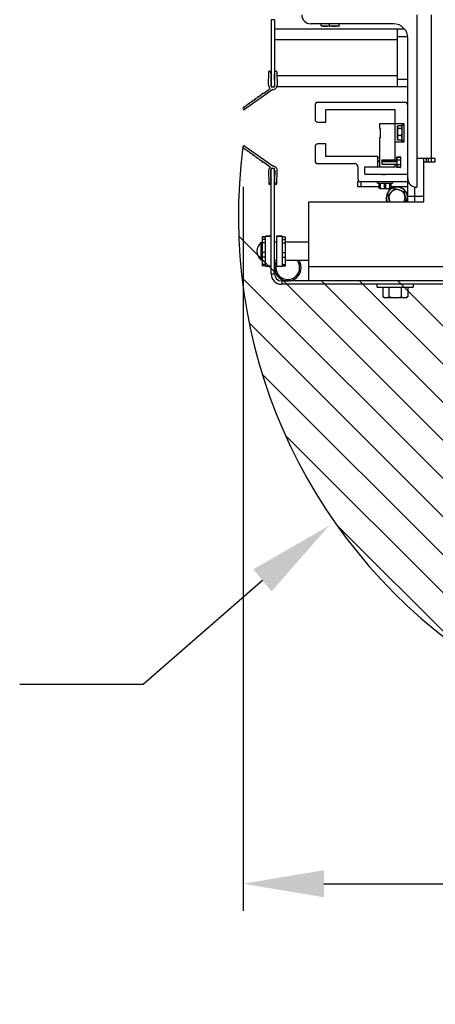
# Model space of a CAD drawing. Header units: inches. Extents: x 170 to 288, y 234 to 248.
# Tile 374 of 480: x 255.311 to 255.792, y 236.886 to 238.028. Entities that reach past the tile are written whole.
import ezdxf

# ---------------------------------------------------------------- set-up
doc = ezdxf.new("R2010")
doc.units = ezdxf.units.IN
doc.header["$LTSCALE"] = 0.25
doc.header["$MEASUREMENT"] = 0
doc.layers.add('ANNOTATIONS', color=1, linetype='Continuous')
doc.layers.add('STANDARD Z GUIDE MOTOR RH', color=7, linetype='Continuous')
doc.styles.add('ARIAL', font='arial.ttf', dxfattribs={"height": 0.09375})
doc.dimstyles.new('STANDARD$0', dxfattribs={"dimtxt": 0.09375, "dimasz": 0.09375, "dimexe": 0.03125, "dimexo": 0.046875, "dimgap": 0.09, "dimtad": 0, "dimtih": 1, "dimtoh": 1, "dimdec": 4, "dimzin": 0, "dimdsep": 46, "dimtxsty": 'ARIAL', "dimcen": 0.09, "dimadec": 0, "dimazin": 0, "dimtfac": 1, "dimtdec": 4, "dimtofl": 0, "dimtmove": 0, "dimatfit": 1, "dimfxl": 1, "dimtolj": 1, "dimtzin": 0, "dimarcsym": 0})

# ---------------------------------------------------------------- blocks, each defined once
blk = doc.blocks.new('*D46')
at = {"layer": 'ANNOTATIONS', "color": 0, "lineweight": -2, "transparency": 16777216}
for p, q in [((255.5695, 237.8342), (255.5695, 236.995)), ((256.8018, 237.7453), (256.8018, 236.995)), ((255.6632, 237.0263), (255.8961, 237.0263)), ((256.7081, 237.0263), (256.4751, 237.0263))]:
    blk.add_line(p, q, dxfattribs=at)
at = {"layer": 'ANNOTATIONS', "color": 0, "transparency": 16777216}
for points in [[(255.6632, 237.0419), (255.6632, 237.0106), (255.5695, 237.0263)], [(256.7081, 237.0419), (256.7081, 237.0106), (256.8018, 237.0263)]]:
    blk.add_solid(points, dxfattribs=at)
at = {"layer": 'defpoints', "color": 0, "transparency": 16777216}
for p in [(255.5695, 237.8811), (256.8018, 237.7922), (256.8018, 237.0263)]:
    blk.add_point(p, dxfattribs=at)
at = {"layer": 'ANNOTATIONS', "color": 0, "transparency": 16777216, "insert": (256.1856, 237.0263), "char_height": 0.09375, "attachment_point": 5, "style": 'ARIAL'}
blk.add_mtext('\\A1;35 3/4"', dxfattribs=at)

msp = doc.modelspace()

# ---------------------------------------------------------------- linework, layer by layer
at = {"layer": 'ANNOTATIONS'}
for p, q in [((255.4538, 237.25777), (255.59201, 237.37803)), ((255.31057, 237.25777), (255.4538, 237.25777))]:
    msp.add_line(p, q, dxfattribs=at)
msp.add_trace([(255.58144, 237.39092), (255.60257, 237.36514), (255.66936, 237.4414)], dxfattribs=at)
at = {"layer": 'STANDARD Z GUIDE MOTOR RH'}
for p, q in [((255.77095, 238.03372), (255.77095, 237.83372)), ((255.78762, 238.03372), (255.78762, 237.86288)), ((255.60605, 238.02805), (255.60208, 238.02805)), ((255.60208, 238.02805), (255.60208, 237.95018)), ((255.60605, 238.02805), (255.60605, 237.95018)), ((255.74387, 238.0233), (255.64803, 238.0233)), ((255.65981, 238.0233), (255.65981, 238.02135)), ((255.66931, 238.0233), (255.66931, 238.02135)), ((255.68045, 238.0233), (255.68045, 238.02135)), ((255.75688, 238.01705), (255.60605, 238.01705)), ((255.66053, 238.02042), (255.66044, 238.02047)), ((255.68127, 238.02042), (255.66053, 238.02042)), ((255.68127, 238.02042), (255.68147, 238.02048)), ((255.68147, 238.02047), (255.68137, 238.02042)), ((255.74803, 238.01705), (255.74803, 237.95038)), ((255.74803, 238.00455), (255.60605, 238.00455)), ((255.74803, 238.00872), (255.7604, 238.00872)), ((255.76053, 237.81705), (255.76053, 238.00663)), ((255.59918, 237.95208), (255.59923, 237.96752)), ((255.60081, 237.96781), (255.60193, 237.96488)), ((255.60591, 237.9649), (255.60692, 237.96781)), ((255.6086, 237.96755), (255.60904, 237.95221)), ((255.60184, 237.95757), (255.60181, 237.95245)), ((255.60188, 237.96385), (255.60188, 237.96281)), ((255.60208, 237.96288), (255.60188, 237.96288)), ((255.60189, 237.96178), (255.6019, 237.96071)), ((255.60208, 237.96122), (255.60189, 237.96122)), ((255.6019, 237.95971), (255.60191, 237.95856)), ((255.60606, 237.96288), (255.60605, 237.96288)), ((255.60606, 237.96283), (255.60606, 237.96387)), ((255.60608, 237.96074), (255.60607, 237.9618)), ((255.60609, 237.95859), (255.60608, 237.95972)), ((255.60632, 237.95245), (255.60629, 237.95759)), ((255.74803, 237.96288), (255.60874, 237.96288)), ((255.76053, 237.95872), (255.74803, 237.95872)), ((255.60408, 237.94714), (255.57102, 237.92406)), ((255.59128, 237.9412), (255.59187, 237.94163)), ((255.59305, 237.94247), (255.60097, 237.94827)), ((255.60208, 237.95018), (255.60605, 237.95018)), ((255.76053, 237.95038), (255.60875, 237.95038)), ((255.57628, 237.93044), (255.57707, 237.931)), ((255.57809, 237.93174), (255.57904, 237.93242)), ((255.58003, 237.93313), (255.58076, 237.93365)), ((255.58185, 237.93444), (255.58268, 237.93504)), ((255.58384, 237.93586), (255.58453, 237.93636)), ((255.58566, 237.93717), (255.58644, 237.93773)), ((255.58756, 237.93854), (255.58823, 237.93901)), ((255.58942, 237.93987), (255.58999, 237.94028)), ((255.7572, 237.93216), (255.65638, 237.93216)), ((255.5706, 237.92636), (255.57154, 237.92703)), ((255.57262, 237.92781), (255.57333, 237.92832)), ((255.57438, 237.92907), (255.57521, 237.92967)), ((255.65305, 237.92882), (255.65305, 237.91257)), ((255.66555, 237.90957), (255.66555, 237.92349)), ((255.66588, 237.92382), (255.74562, 237.92382)), ((255.74595, 237.86544), (255.74595, 237.92349)), ((255.65638, 237.90924), (255.66521, 237.90924)), ((255.74595, 237.9075), (255.72758, 237.9075)), ((255.72758, 237.9075), (255.72758, 237.90205)), ((255.72758, 237.90205), (255.72841, 237.90205)), ((255.72841, 237.90205), (255.72841, 237.89116)), ((255.75595, 237.90716), (255.74628, 237.90716)), ((255.74906, 237.90505), (255.74841, 237.90355)), ((255.74841, 237.90403), (255.74874, 237.9046)), ((255.74841, 237.88945), (255.74841, 237.90403)), ((255.74874, 237.9046), (255.74906, 237.90516)), ((255.75297, 237.90516), (255.74906, 237.90516)), ((255.75297, 237.90505), (255.74906, 237.90505)), ((255.75297, 237.90205), (255.74906, 237.90205)), ((255.75297, 237.90516), (255.75329, 237.9046)), ((255.75297, 237.90505), (255.75362, 237.90355)), ((255.75329, 237.9046), (255.75362, 237.90403)), ((255.75362, 237.90611), (255.75628, 237.90611)), ((255.75362, 237.90611), (255.75362, 237.88737)), ((255.75628, 237.88666), (255.75628, 237.90682)), ((255.75662, 237.89674), (255.75628, 237.89707)), ((255.75628, 237.89641), (255.75662, 237.89674)), ((255.72841, 237.89116), (255.72758, 237.89116)), ((255.72758, 237.89116), (255.72758, 237.85711)), ((255.74628, 237.88632), (255.75595, 237.88632)), ((255.74906, 237.89374), (255.74841, 237.89108)), ((255.74874, 237.88887), (255.74841, 237.88945)), ((255.74906, 237.88843), (255.74884, 237.88893)), ((255.75297, 237.89374), (255.74906, 237.89374)), ((255.75297, 237.88843), (255.74906, 237.88843)), ((255.75297, 237.88832), (255.74906, 237.88832)), ((255.75297, 237.89374), (255.75362, 237.89108)), ((255.75297, 237.88843), (255.75319, 237.88893)), ((255.75362, 237.88945), (255.75329, 237.88887)), ((255.75628, 237.88737), (255.75362, 237.88737)), ((255.5706, 237.87917), (255.57154, 237.8785)), ((255.60408, 237.8584), (255.57157, 237.88109)), ((255.57262, 237.87772), (255.57333, 237.87722)), ((255.57292, 237.87751), (255.57292, 237.87715)), ((255.57438, 237.87646), (255.57521, 237.87586)), ((255.57628, 237.8751), (255.57707, 237.87453)), ((255.57809, 237.8738), (255.57904, 237.87312)), ((255.65305, 237.88073), (255.65305, 237.86448)), ((255.66521, 237.88406), (255.65638, 237.88406)), ((255.66555, 237.86981), (255.66555, 237.88373)), ((255.58003, 237.87241), (255.58076, 237.87188)), ((255.58185, 237.8711), (255.58268, 237.8705)), ((255.58384, 237.86967), (255.58453, 237.86917)), ((255.58566, 237.86837), (255.58644, 237.8678)), ((255.58756, 237.867), (255.58823, 237.86652)), ((255.58942, 237.86567), (255.58999, 237.86526)), ((255.59128, 237.86433), (255.59187, 237.86391)), ((255.59305, 237.86306), (255.60097, 237.85726)), ((255.72558, 237.86948), (255.66588, 237.86948)), ((255.72591, 237.85762), (255.72591, 237.86915)), ((255.72591, 237.86811), (255.72758, 237.86811)), ((255.72758, 237.86396), (255.72591, 237.86396)), ((255.72758, 237.86339), (255.72591, 237.86339)), ((255.73068, 237.86019), (255.73068, 237.86544)), ((255.73068, 237.86544), (255.74595, 237.86544)), ((255.74805, 237.86396), (255.73068, 237.86396)), ((255.74805, 237.86339), (255.73068, 237.86339)), ((255.74628, 237.86542), (255.74762, 237.86542)), ((255.74795, 237.86575), (255.74795, 237.86873)), ((255.74795, 237.86811), (255.74805, 237.86811)), ((255.74805, 237.85698), (255.74805, 237.86865)), ((255.74805, 237.86865), (255.75202, 237.86865)), ((255.75202, 237.86532), (255.74805, 237.86532)), ((255.74828, 237.86907), (255.75178, 237.86907)), ((255.75202, 237.86865), (255.75202, 237.85698)), ((255.75202, 237.86811), (255.75212, 237.86811)), ((255.75212, 237.86396), (255.75202, 237.86396)), ((255.75212, 237.86339), (255.75202, 237.86339)), ((255.75212, 237.86873), (255.75212, 237.8569)), ((255.79178, 237.86705), (255.77095, 237.86705)), ((255.77928, 237.81705), (255.77928, 237.86705)), ((255.79178, 237.86288), (255.77928, 237.86288)), ((255.7817, 237.86705), (255.7817, 237.86288)), ((255.78429, 237.86705), (255.78429, 237.86288)), ((255.79178, 237.86705), (255.79178, 237.86288)), ((255.59918, 237.85345), (255.59923, 237.83801)), ((255.60184, 237.84796), (255.60181, 237.85308)), ((255.60605, 237.85535), (255.60208, 237.85535)), ((255.60208, 237.73352), (255.60208, 237.85535)), ((255.60605, 237.73352), (255.60605, 237.85535)), ((255.60632, 237.85308), (255.60629, 237.84795)), ((255.6086, 237.83799), (255.60904, 237.85333)), ((255.65638, 237.86115), (255.69925, 237.86115)), ((255.70258, 237.85781), (255.70258, 237.8436)), ((255.71091, 237.84893), (255.71091, 237.85728)), ((255.71091, 237.85728), (255.72558, 237.85728)), ((255.74595, 237.85711), (255.71125, 237.85711)), ((255.74595, 237.86019), (255.73068, 237.86019)), ((255.74595, 237.85711), (255.74595, 237.86019)), ((255.74762, 237.86021), (255.74628, 237.86021)), ((255.74795, 237.8569), (255.74795, 237.85988)), ((255.74805, 237.86032), (255.75202, 237.86032)), ((255.75202, 237.85698), (255.74805, 237.85698)), ((255.75178, 237.85657), (255.74828, 237.85657)), ((255.60081, 237.83772), (255.60193, 237.84066)), ((255.60188, 237.84169), (255.60188, 237.84273)), ((255.60189, 237.84376), (255.6019, 237.84482)), ((255.6019, 237.84582), (255.60191, 237.84697)), ((255.60591, 237.84064), (255.60692, 237.83773)), ((255.60606, 237.84271), (255.60606, 237.84166)), ((255.60608, 237.8448), (255.60607, 237.84374)), ((255.60609, 237.84695), (255.60608, 237.84582)), ((255.70258, 237.84043), (255.70486, 237.84043)), ((255.70258, 237.83418), (255.70258, 237.84043)), ((255.70591, 237.84026), (255.76053, 237.84026)), ((255.70591, 237.84026), (255.70591, 237.83418)), ((255.71125, 237.84877), (255.7602, 237.84877)), ((255.7602, 237.8486), (255.71125, 237.8486)), ((255.72558, 237.83866), (255.72558, 237.84026)), ((255.73008, 237.8486), (255.73008, 237.84861)), ((255.73011, 237.84861), (255.7302, 237.84865)), ((255.73012, 237.84865), (255.73034, 237.84877)), ((255.73012, 237.84864), (255.73034, 237.84877)), ((255.73023, 237.8486), (255.73053, 237.84877)), ((255.73391, 237.84026), (255.73425, 237.8406)), ((255.73425, 237.8487), (255.73535, 237.84877)), ((255.73425, 237.8487), (255.73425, 237.8486)), ((255.73425, 237.8406), (255.73458, 237.84026)), ((255.73785, 237.84877), (255.73754, 237.8486)), ((255.74291, 237.84026), (255.74291, 237.83866)), ((255.72736, 237.83418), (255.70258, 237.83418)), ((255.72558, 237.83866), (255.74291, 237.83866)), ((255.72735, 237.83256), (255.72732, 237.83258)), ((255.72751, 237.83249), (255.72735, 237.83256)), ((255.72736, 237.83256), (255.72736, 237.83866)), ((255.72736, 237.83256), (255.72862, 237.83256)), ((255.72737, 237.83256), (255.72737, 237.83866)), ((255.72743, 237.83256), (255.72743, 237.83866)), ((255.72773, 237.83239), (255.72751, 237.83249)), ((255.72762, 237.83256), (255.72762, 237.83866)), ((255.72792, 237.8323), (255.72773, 237.83239)), ((255.728, 237.83226), (255.72792, 237.8323)), ((255.72795, 237.83229), (255.728, 237.83226)), ((255.728, 237.83256), (255.728, 237.83866)), ((255.728, 237.83229), (255.72804, 237.83226)), ((255.72804, 237.83226), (255.74045, 237.83226)), ((255.72862, 237.83866), (255.72862, 237.83256)), ((255.72862, 237.83256), (255.73112, 237.83226)), ((255.73362, 237.83256), (255.73362, 237.83866)), ((255.73362, 237.83256), (255.73487, 237.83256)), ((255.73487, 237.83866), (255.73487, 237.83256)), ((255.73487, 237.83256), (255.73737, 237.83226)), ((255.73987, 237.83256), (255.73987, 237.83866)), ((255.73987, 237.83256), (255.7405, 237.83256)), ((255.74045, 237.83226), (255.7405, 237.83229)), ((255.7405, 237.83866), (255.7405, 237.83256)), ((255.74054, 237.83386), (255.7405, 237.83386)), ((255.74054, 237.83386), (255.74054, 237.83279)), ((255.74076, 237.83239), (255.74062, 237.83232)), ((255.74087, 237.83256), (255.74087, 237.83866)), ((255.74106, 237.83256), (255.74106, 237.83866)), ((255.74112, 237.83256), (255.74112, 237.83866)), ((255.74113, 237.83256), (255.74113, 237.83866)), ((255.76053, 237.83418), (255.74113, 237.83418)), ((255.76887, 237.81705), (255.76887, 237.83393)), ((255.64595, 237.81705), (255.77928, 237.81705)), ((255.64595, 237.72518), (255.64595, 237.81705)), ((255.75836, 237.81846), (255.75683, 237.81705)), ((255.75954, 237.82617), (255.76053, 237.82617)), ((255.76053, 237.82352), (255.77928, 237.82352)), ((255.56452, 237.77695), (256.15996, 237.18151)), ((255.59159, 237.77632), (255.59552, 237.77632)), ((255.59159, 237.77632), (255.59159, 237.74272)), ((255.59552, 237.77629), (255.59159, 237.77629)), ((255.59552, 237.77622), (255.59159, 237.77622)), ((255.59552, 237.77334), (255.59159, 237.77334)), ((255.59552, 237.77691), (255.60208, 237.77691)), ((255.59552, 237.74213), (255.59552, 237.77691)), ((255.59552, 237.7769), (255.60208, 237.7769)), ((255.60208, 237.77689), (255.59552, 237.77689)), ((255.60605, 237.77034), (255.60833, 237.77034)), ((255.60833, 237.77691), (255.6149, 237.77691)), ((255.60833, 237.77691), (255.60833, 237.74213)), ((255.6149, 237.7769), (255.60833, 237.7769)), ((255.60833, 237.7769), (255.6149, 237.7769)), ((255.6149, 237.77691), (255.6149, 237.74213)), ((255.6149, 237.77632), (255.61883, 237.77632)), ((255.6149, 237.77629), (255.61883, 237.77629)), ((255.6149, 237.77622), (255.61883, 237.77622)), ((255.6149, 237.77334), (255.61883, 237.77334)), ((255.61883, 237.74272), (255.61883, 237.77632)), ((255.61883, 237.77034), (255.64595, 237.77034)), ((255.59065, 237.76998), (255.59159, 237.77008)), ((255.59065, 237.74905), (255.59065, 237.76998)), ((255.59552, 237.76942), (255.59159, 237.76942)), ((255.6149, 237.76942), (255.61883, 237.76942)), ((255.59159, 237.74895), (255.59065, 237.74905)), ((255.59552, 237.75817), (255.59159, 237.75817)), ((255.59552, 237.75272), (255.59159, 237.75272)), ((255.60833, 237.74869), (255.60605, 237.74869)), ((255.6149, 237.75817), (255.61883, 237.75817)), ((255.6149, 237.75272), (255.61883, 237.75272)), ((255.64595, 237.74869), (255.61883, 237.74869)), ((255.59552, 237.74434), (255.59159, 237.74434)), ((255.59552, 237.74282), (255.59159, 237.74282)), ((255.59552, 237.74272), (255.59159, 237.74272)), ((255.59552, 237.74216), (255.60208, 237.74216)), ((255.60208, 237.74214), (255.59552, 237.74214)), ((255.59552, 237.74214), (255.60208, 237.74214)), ((255.59552, 237.74213), (255.60208, 237.74213)), ((255.60833, 237.74213), (255.6149, 237.74213)), ((255.60833, 237.74213), (255.6149, 237.74213)), ((255.6149, 237.74434), (255.61883, 237.74434)), ((255.6149, 237.74282), (255.61883, 237.74282)), ((255.61883, 237.74272), (255.6149, 237.74272)), ((255.64595, 237.74185), (256.11262, 237.74185)), ((255.56818, 237.7291), (256.11211, 237.18517)), ((255.60208, 237.73352), (255.60605, 237.73352)), ((255.61438, 237.72518), (255.61438, 237.72122)), ((256.16042, 237.72518), (255.61438, 237.72518)), ((255.66048, 237.72518), (256.20406, 237.18161)), ((255.70468, 237.72518), (256.24545, 237.18441)), ((255.74887, 237.72518), (256.24706, 237.22699)), ((256.16855, 237.72122), (255.61438, 237.72122)), ((255.72512, 237.71788), (255.72512, 237.72122)), ((255.72512, 237.71788), (255.76678, 237.71788)), ((255.73152, 237.71788), (255.73152, 237.70687)), ((255.7385, 237.71788), (255.7385, 237.70687)), ((255.75293, 237.71788), (255.75293, 237.70687)), ((255.76038, 237.71788), (255.76038, 237.70687)), ((255.76678, 237.72122), (255.76678, 237.71788)), ((255.73345, 237.70575), (255.73166, 237.70678)), ((255.75845, 237.70575), (255.73345, 237.70575)), ((255.76024, 237.70678), (255.75845, 237.70575)), ((255.76038, 237.70687), (255.76023, 237.7068)), ((255.57656, 237.67652), (256.05953, 237.19355)), ((255.59177, 237.61712), (256.00012, 237.20877)), ((255.61866, 237.54604), (255.92904, 237.23565)), ((255.67756, 237.44294), (255.82595, 237.29455))]:
    msp.add_line(p, q, dxfattribs=at)
at = {"layer": 'STANDARD Z GUIDE MOTOR RH', "flags": 128}
for points in [[(255.73643, 237.81705), (255.73577, 237.81925), (255.73553, 237.82168)], [(255.73556, 237.82089), (255.73561, 237.81868), (255.73591, 237.81705)], [(255.76016, 237.81705), (255.76049, 237.81906), (255.76051, 237.82089)]]:
    msp.add_lwpolyline(points, dxfattribs=at)
at = {"layer": 'STANDARD Z GUIDE MOTOR RH'}
for centre, radius, start, end in [((255.64803, 238.03372), 0.01042, 180, 270), ((255.74387, 238.00663), 0.01667, 0, 90), ((255.60005, 237.96752), 0.000818, 20.83477, 179.8215), ((255.60184, 237.96437), 0.000519, 273.76814, 80.29627), ((255.60598, 237.96439), 0.000519, 98.37176, 278.37176), ((255.60774, 237.96753), 0.000867, 1.63484, 160.84321), ((255.60173, 237.95808), 0.000519, 282.94545, 69.45031), ((255.60181, 237.96229), 0.000519, 279.06622, 81.62796), ((255.60175, 237.96021), 0.000519, 286.48179, 74.21239), ((255.60603, 237.96231), 0.000519, 86.5362, 274.15798), ((255.60618, 237.96023), 0.000519, 100.92283, 259.77135), ((255.60628, 237.95811), 0.000519, 111.32607, 271.54424), ((255.59258, 237.94188), 0.000754, 52.04744, 199.29015), ((255.60411, 237.95207), 0.00493, 179.8215, 230.31657), ((255.60407, 237.95244), 0.00226, 179.65291, 0.34709), ((255.60411, 237.95207), 0.00493, 269.5804, 1.63484), ((255.57593, 237.9298), 0.000728, 61.08204, 190.25555), ((255.5777, 237.9312), 0.000665, 53.78107, 197.55652), ((255.57963, 237.93263), 0.000634, 51.60531, 199.73228), ((255.58146, 237.93382), 0.000725, 57.99657, 193.34102), ((255.58347, 237.93516), 0.000794, 62.16164, 189.17595), ((255.58521, 237.93661), 0.000721, 51.63866, 199.69893), ((255.58712, 237.93797), 0.000716, 51.76006, 199.57753), ((255.58901, 237.93918), 0.000801, 59.41299, 191.9246), ((255.59089, 237.94039), 0.000906, 64.64425, 186.69334), ((255.65638, 237.92882), 0.00333, 90, 180), ((255.7572, 237.92882), 0.00333, 0, 90), ((255.57041, 237.92494), 0.00108, 128.3885, 304.92314), ((255.57021, 237.92601), 0.000523, 41.58952, 205.8853), ((255.57225, 237.92719), 0.00073, 59.38269, 191.9549), ((255.57405, 237.92842), 0.00073, 63.34845, 187.98914), ((255.66588, 237.92349), 0.000333, 90, 180), ((255.74562, 237.92349), 0.000333, 0, 90), ((255.65638, 237.91257), 0.00333, 180, 270), ((255.66521, 237.90957), 0.000333, 270, 0), ((255.74628, 237.90749), 0.000333, 180, 270), ((255.75595, 237.90682), 0.000333, 0, 90), ((255.74628, 237.88599), 0.000333, 90, 180), ((255.75595, 237.88666), 0.000333, 270, 0), ((256.18297, 237.80015), 0.6189, 172.51421, 359.26611), ((255.57049, 237.88065), 0.00117, 22.50707, 229.97227), ((255.57021, 237.87952), 0.000523, 154.1147, 318.41048), ((255.57225, 237.87835), 0.00073, 168.0451, 300.61731), ((255.57405, 237.87711), 0.00073, 172.01086, 296.65155), ((255.57593, 237.87574), 0.000728, 169.74445, 298.91796), ((255.5777, 237.87433), 0.000665, 162.44348, 306.21893), ((255.57963, 237.87291), 0.000634, 160.26772, 308.39469), ((255.65638, 237.88073), 0.00333, 90, 180), ((255.66521, 237.88373), 0.000333, 0, 90), ((255.58146, 237.87172), 0.000725, 166.65898, 302.00343), ((255.58347, 237.87037), 0.000794, 170.82405, 297.83836), ((255.58521, 237.86893), 0.000721, 160.30107, 308.36134), ((255.58712, 237.86756), 0.000716, 160.42247, 308.23994), ((255.58901, 237.86636), 0.000801, 168.0754, 300.58701), ((255.59089, 237.86515), 0.000906, 173.30666, 295.35575), ((255.59258, 237.86366), 0.000754, 160.70985, 307.95256), ((255.65638, 237.86448), 0.00333, 180, 270), ((255.66588, 237.86981), 0.000333, 180, 270), ((255.72558, 237.86915), 0.000333, 0, 90), ((255.74628, 237.86575), 0.000333, 180, 270), ((255.74762, 237.86575), 0.000333, 270, 0), ((255.74828, 237.86873), 0.000333, 90, 180), ((255.75178, 237.86873), 0.000333, 0, 90), ((255.60411, 237.85347), 0.00493, 129.68343, 180.1785), ((255.60407, 237.8531), 0.00226, 359.65291, 180.34709), ((255.60411, 237.85347), 0.00493, 358.36516, 90.4196), ((255.69925, 237.85781), 0.00333, 0, 90), ((255.71125, 237.85677), 0.000333, 90, 180), ((255.72558, 237.85762), 0.000333, 270, 0), ((255.74562, 237.85744), 0.000333, 270, 0), ((255.74628, 237.85988), 0.000333, 90, 180), ((255.74762, 237.85988), 0.000333, 0, 90), ((255.74828, 237.8569), 0.000333, 180, 270), ((255.75178, 237.8569), 0.000333, 270, 0), ((255.60173, 237.84746), 0.000519, 290.54969, 77.05455), ((255.60181, 237.84324), 0.000519, 278.37204, 80.93378), ((255.60184, 237.84117), 0.000519, 279.70373, 86.23186), ((255.60175, 237.84532), 0.000519, 285.78761, 73.51821), ((255.60598, 237.84115), 0.000519, 81.62824, 261.62824), ((255.60603, 237.84322), 0.000519, 85.84202, 273.4638), ((255.60618, 237.84531), 0.000519, 100.22865, 259.07717), ((255.60628, 237.84743), 0.000519, 88.45576, 248.67393), ((255.70591, 237.8436), 0.00333, 180, 270), ((255.71125, 237.84911), 0.000333, 180, 270), ((255.71125, 237.84893), 0.000333, 180, 270), ((255.7602, 237.84911), 0.000333, 270, 0), ((255.7602, 237.84826), 0.000333, 0, 90), ((255.77095, 237.84413), 0.01042, 180, 270), ((255.60005, 237.83801), 0.000818, 180.1785, 339.16523), ((255.60774, 237.83801), 0.000867, 199.15679, 358.36516), ((255.74803, 237.82168), 0.0125, 338.24326, 180), ((255.74803, 237.82168), 0.01223, 337.74393, 202.25607), ((255.74803, 237.82168), 0.00937, 330.35254, 209.64742), ((255.59874, 237.75952), 0.01322, 127.68614, 232.31386), ((255.62142, 237.74055), 0.01537, 148.36591, 31.98592), ((255.62142, 237.74055), 0.01373, 162.30159, 36.34958), ((255.61438, 237.73352), 0.0123, 180, 270), ((255.61438, 237.73352), 0.00833, 180, 270)]:
    msp.add_arc(centre, radius, start, end, dxfattribs=at)
for points, knots in [([(255.65981, 238.02135), (255.66058, 238.02109), (255.66214, 238.02056), (255.66375, 238.02047), (255.66456, 238.02042)], [0, 0, 0, 0, 0.4954638, 1, 1, 1, 1]), ([(255.66044, 238.02059), (255.66029, 238.02068), (255.66008, 238.0208), (255.65987, 238.02122), (255.65981, 238.02135)], [0, 0, 0, 0, 0.71110756, 1, 1, 1, 1]), ([(255.66456, 238.02042), (255.66467, 238.02042), (255.66553, 238.02043), (255.66713, 238.02063), (255.66858, 238.02111), (255.66931, 238.02135)], [0, 0, 0, 0, 0.07009426, 0.53078933, 1, 1, 1, 1]), ([(255.66931, 238.02135), (255.67021, 238.02109), (255.67204, 238.02056), (255.67393, 238.02047), (255.67488, 238.02042)], [0, 0, 0, 0, 0.4954488, 1, 1, 1, 1]), ([(255.67488, 238.02042), (255.67501, 238.02042), (255.67601, 238.02043), (255.6779, 238.02063), (255.67959, 238.02111), (255.68045, 238.02135)], [0, 0, 0, 0, 0.0700913, 0.5307841, 1, 1, 1, 1]), ([(255.68045, 238.02135), (255.68051, 238.02123), (255.68078, 238.02068), (255.68105, 238.02053), (255.68127, 238.02042)], [0, 0, 0, 0, 0.2220196, 1, 1, 1, 1]), ([(255.74841, 237.90355), (255.74841, 237.90352), (255.74842, 237.90301), (255.74875, 237.90251), (255.74906, 237.90205)], [0, 0, 0, 0, 0.0701597, 1, 1, 1, 1]), ([(255.74906, 237.90205), (255.74898, 237.90177), (255.7486, 237.90042), (255.74849, 237.89901), (255.74841, 237.8979)], [0, 0, 0, 0, 0.2064687, 1, 1, 1, 1]), ([(255.74841, 237.8979), (255.74842, 237.89757), (255.74845, 237.89617), (255.74879, 237.8948), (255.74906, 237.89374)], [0, 0, 0, 0, 0.228286, 1, 1, 1, 1]), ([(255.75362, 237.90355), (255.75362, 237.90352), (255.75361, 237.90301), (255.75328, 237.90251), (255.75297, 237.90205)], [0, 0, 0, 0, 0.07016056, 1, 1, 1, 1]), ([(255.75297, 237.90205), (255.75305, 237.90177), (255.75343, 237.90042), (255.75354, 237.89901), (255.75362, 237.8979)], [0, 0, 0, 0, 0.2064687, 1, 1, 1, 1]), ([(255.75362, 237.8979), (255.75361, 237.89757), (255.75358, 237.89617), (255.75323, 237.8948), (255.75297, 237.89374)], [0, 0, 0, 0, 0.2282887, 1, 1, 1, 1]), ([(255.75351, 237.90022), (255.75353, 237.90025), (255.75365, 237.90047), (255.75378, 237.9007), (255.75388, 237.90089)], [0, 0, 0, 0, 0.1528632, 1, 1, 1, 1]), ([(255.74841, 237.89108), (255.74841, 237.89102), (255.74842, 237.89012), (255.74875, 237.88924), (255.74906, 237.88843)], [0, 0, 0, 0, 0.0702572, 1, 1, 1, 1]), ([(255.75362, 237.89108), (255.75362, 237.89102), (255.75361, 237.89012), (255.75328, 237.88924), (255.75297, 237.88843)], [0, 0, 0, 0, 0.070258, 1, 1, 1, 1]), ([(255.75395, 237.89374), (255.75385, 237.89355), (255.75367, 237.89324), (255.7535, 237.89292), (255.75343, 237.8928)], [0, 0, 0, 0, 0.602065, 1, 1, 1, 1]), ([(255.73039, 237.8486), (255.7304, 237.8486), (255.7305, 237.84863), (255.73113, 237.84869), (255.7319, 237.84875), (255.73222, 237.84877)], [0, 0, 0, 0, 0.0174215, 0.5927245, 1, 1, 1, 1]), ([(255.73263, 237.8486), (255.73264, 237.8486), (255.7331, 237.84864), (255.73368, 237.84867), (255.73425, 237.8487)], [0, 0, 0, 0, 0.0212132, 1, 1, 1, 1]), ([(255.734, 237.84035), (255.73408, 237.84036), (255.73424, 237.84037), (255.73439, 237.84038), (255.73446, 237.84038)], [0, 0, 0, 0, 0.5323162, 1, 1, 1, 1]), ([(255.73792, 237.84877), (255.73792, 237.84877), (255.73782, 237.84871), (255.73772, 237.84865), (255.73762, 237.8486)], [0, 0, 0, 0, 0.0052629, 1, 1, 1, 1]), ([(255.72753, 237.83249), (255.7275, 237.8325), (255.72745, 237.83252), (255.72739, 237.83255), (255.72737, 237.83256)], [0, 0, 0, 0, 0.5342448, 1, 1, 1, 1]), ([(255.72774, 237.83241), (255.72766, 237.83244), (255.72755, 237.83248), (255.72745, 237.83255), (255.72743, 237.83256)], [0, 0, 0, 0, 0.81061818, 1, 1, 1, 1]), ([(255.72795, 237.83229), (255.72785, 237.83235), (255.72774, 237.83241), (255.72763, 237.83255), (255.72762, 237.83256)], [0, 0, 0, 0, 0.9026051, 1, 1, 1, 1]), ([(255.728, 237.83229), (255.728, 237.83235), (255.728, 237.83241), (255.728, 237.83255), (255.728, 237.83256)], [0, 0, 0, 0, 0.90262907, 1, 1, 1, 1]), ([(255.73112, 237.83226), (255.73171, 237.83229), (255.73255, 237.83233), (255.73338, 237.83251), (255.73362, 237.83256)], [0, 0, 0, 0, 0.7066454, 1, 1, 1, 1]), ([(255.73737, 237.83226), (255.73796, 237.83229), (255.7388, 237.83233), (255.73963, 237.83251), (255.73987, 237.83256)], [0, 0, 0, 0, 0.7066079, 1, 1, 1, 1]), ([(255.73771, 237.82491), (255.73836, 237.82551), (255.73966, 237.82671), (255.74101, 237.82795), (255.74169, 237.82858)], [0, 0, 0, 0, 0.4954716, 1, 1, 1, 1]), ([(255.7405, 237.83256), (255.7405, 237.83255), (255.7405, 237.83241), (255.7405, 237.83235), (255.7405, 237.83229)], [0, 0, 0, 0, 0.09737093, 1, 1, 1, 1]), ([(255.74054, 237.83229), (255.74061, 237.83233), (255.74073, 237.83239), (255.74084, 237.83252), (255.74087, 237.83256)], [0, 0, 0, 0, 0.6622641, 1, 1, 1, 1]), ([(255.74085, 237.83244), (255.74085, 237.83244), (255.74092, 237.83246), (255.74099, 237.83251), (255.74106, 237.83256)], [0, 0, 0, 0, 0.0222936, 1, 1, 1, 1]), ([(255.74169, 237.82858), (255.74178, 237.82866), (255.74313, 237.8299), (255.74444, 237.83111), (255.74567, 237.83224)], [0, 0, 0, 0, 0.0702352, 1, 1, 1, 1]), ([(255.74567, 237.83224), (255.74651, 237.83198), (255.7482, 237.83145), (255.74995, 237.8309), (255.75083, 237.83062)], [0, 0, 0, 0, 0.4954659, 1, 1, 1, 1]), ([(255.75083, 237.83062), (255.75095, 237.83059), (255.7527, 237.83004), (255.7544, 237.82951), (255.75599, 237.82901)], [0, 0, 0, 0, 0.0702239, 1, 1, 1, 1]), ([(255.75599, 237.82901), (255.75608, 237.82864), (255.75646, 237.82692), (255.75686, 237.82513), (255.75717, 237.82373)], [0, 0, 0, 0, 0.2170812, 1, 1, 1, 1]), ([(255.73889, 237.81964), (255.73858, 237.82103), (255.73818, 237.82282), (255.7378, 237.82454), (255.73771, 237.82491)], [0, 0, 0, 0, 0.7829188, 1, 1, 1, 1]), ([(255.73947, 237.81705), (255.73938, 237.81749), (255.73919, 237.81834), (255.73899, 237.81921), (255.73889, 237.81964)], [0, 0, 0, 0, 0.5148115, 1, 1, 1, 1]), ([(255.75717, 237.82373), (255.75727, 237.82331), (255.75767, 237.82153), (255.75806, 237.81979), (255.75836, 237.81846)], [0, 0, 0, 0, 0.2366216, 1, 1, 1, 1]), ([(255.73152, 237.70687), (255.73209, 237.70656), (255.73323, 237.70593), (255.73441, 237.70581), (255.73501, 237.70575)], [0, 0, 0, 0, 0.4954724, 1, 1, 1, 1]), ([(255.73501, 237.70575), (255.73509, 237.70575), (255.73572, 237.70576), (255.7369, 237.70601), (255.73796, 237.70658), (255.7385, 237.70687)], [0, 0, 0, 0, 0.0701057, 0.5307835, 1, 1, 1, 1]), ([(255.7385, 237.70687), (255.73967, 237.70656), (255.74204, 237.70593), (255.74448, 237.70581), (255.74572, 237.70575)], [0, 0, 0, 0, 0.49545908, 1, 1, 1, 1]), ([(255.74572, 237.70575), (255.74589, 237.70575), (255.74718, 237.70576), (255.74963, 237.70601), (255.75182, 237.70658), (255.75293, 237.70687)], [0, 0, 0, 0, 0.0700924, 0.5307802, 1, 1, 1, 1]), ([(255.75293, 237.70687), (255.75321, 237.70672), (255.75442, 237.70606), (255.75569, 237.70589), (255.75666, 237.70575)], [0, 0, 0, 0, 0.2293492, 1, 1, 1, 1]), ([(255.75666, 237.70575), (255.75697, 237.70577), (255.75823, 237.70582), (255.75946, 237.70642), (255.76038, 237.70687)], [0, 0, 0, 0, 0.2463234, 1, 1, 1, 1])]:
    msp.add_open_spline(points, degree=3, knots=knots, dxfattribs=at)

# ---------------------------------------------------------------- dimensions: what is measured, and where the dimension line sits
at = {"layer": 'ANNOTATIONS'}
dim = msp.add_linear_dim(base=(256.80182, 237.02626), p1=(255.56945, 237.88109), p2=(256.80182, 237.79222), text='35 3/4"', dimstyle='STANDARD$0', dxfattribs=at)
dim.commit()
dim.dimension.update_dxf_attribs({"geometry": '*D46', "text_midpoint": (256.18564, 237.02626)})

doc.saveas('drawing.dxf')
